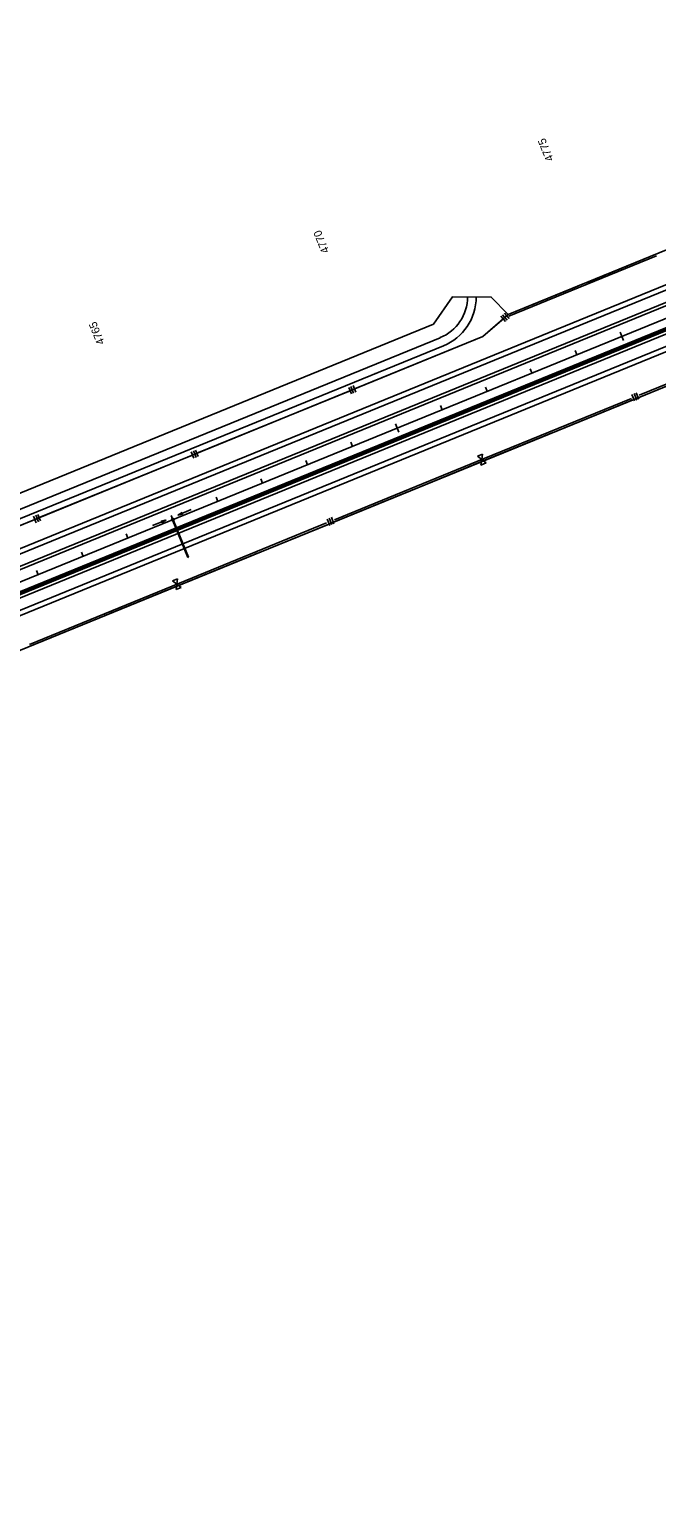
# Model space of a CAD drawing. Extents: x 192699 to 285914, y 194342 to 233219.
# Drawn here: x 223094 to 224388, y 211631 to 214652 of the extents above; entities that cross this region are included whole.
import ezdxf

# ---------------------------------------------------------------- set-up
doc = ezdxf.new("R2010")
doc.units = 0
for name, color, linetype in [('CENT LINE', 7, 'Continuous'), ('CONCRETE', 7, 'Continuous'), ('DRAINAGE', 7, 'Continuous'), ('DRAINAGE ARROWS', 7, 'Continuous'), ('R-W - CofA', 7, 'Continuous'), ('R_Water Annot', 7, 'Continuous'), ('ROAD', 7, 'Continuous'), ('SHOULDER', 7, 'Continuous'), ('STATIONING1', 7, 'Continuous'), ('STATIONING2', 7, 'Continuous'), ('WRSF', 7, 'Continuous')]:
    doc.layers.add(name, color=color, linetype=linetype)

msp = doc.modelspace()

# ---------------------------------------------------------------- linework, layer by layer
at = {"layer": 'CENT LINE'}
for p, q in [((219872.3, 212203.9), (229336.9, 216069.6)), ((224006.9, 214099.9), (224006.9, 214099.9))]:
    msp.add_line(p, q, dxfattribs=at)
at = {"layer": 'CONCRETE'}
for p, q in [((219055.3, 211850.8), (225342.4, 214418.6)), ((219056.8, 211847.1), (225343.9, 214414.9))]:
    msp.add_line(p, q, dxfattribs=at)
at = {"layer": 'DRAINAGE'}
for p, q in [((223390.1, 213638.5), (223421.1, 213562.6)), ((223391.9, 213639.3), (223422.9, 213563.4))]:
    msp.add_line(p, q, dxfattribs=at)
msp.add_lwpolyline([(223389.1, 213638.2), (223392.8, 213639.7), (223391.3, 213643.4), (223387.6, 213641.9)], close=True, dxfattribs=at)
msp.add_lwpolyline([(223421.1, 213562.6), (223422.9, 213563.4)], dxfattribs=at)
at = {"layer": 'DRAINAGE ARROWS'}
for p, q in [((223366.3, 213637.8), (223376.2, 213640.1)), ((223366.4, 213637.5), (223374.6, 213639.5)), ((223366.5, 213637.3), (223373, 213638.9)), ((223367.3, 213635.4), (223373, 213638.9)), ((223367.4, 213635.2), (223374.6, 213639.5)), ((223367.5, 213635), (223376.2, 213640.1)), ((223409.2, 213655.3), (223400.5, 213650.1)), ((223410.3, 213652.5), (223400.5, 213650.1)), ((223409.3, 213655), (223402.1, 213650.7)), ((223410.2, 213652.7), (223402.1, 213650.7)), ((223409.4, 213654.8), (223403.7, 213651.4)), ((223410.1, 213653), (223403.7, 213651.4)), ((223409.5, 213654.6), (223405.2, 213652)), ((223410, 213653.2), (223405.2, 213652)), ((223409.6, 213654.3), (223406.8, 213652.7)), ((223409.9, 213653.4), (223406.8, 213652.7)), ((223409.7, 213654.1), (223408.3, 213653.3)), ((223409.9, 213653.7), (223408.3, 213653.3)), ((223410.3, 213652.5), (223409.2, 213655.3)), ((223367.5, 213635), (223366.3, 213637.8)), ((223366.6, 213637.1), (223371.5, 213638.2)), ((223366.7, 213636.8), (223369.9, 213637.6)), ((223366.8, 213636.6), (223368.4, 213637)), ((223367, 213636.1), (223368.4, 213637)), ((223367.1, 213635.9), (223369.9, 213637.6)), ((223367.2, 213635.7), (223371.5, 213638.2))]:
    msp.add_line(p, q, dxfattribs=at)
at = {"layer": 'R-W - CofA'}
for p, q in [((219005, 211709.3), (225290.9, 214276.6)), ((224070.3, 214063.4), (224079.8, 214052.4)), ((224074, 214066.6), (224083.5, 214055.5)), ((221750.6, 213154.7), (223927.7, 214043.9)), ((224066.6, 214060.2), (224076.2, 214049.2)), ((223753, 213913.5), (223758.5, 213900)), ((223757.5, 213915.3), (223763, 213901.8)), ((223762, 213917.1), (223767.5, 213903.7)), ((224336.8, 213898.8), (224342.3, 213885.6)), ((224341.3, 213900.6), (224346.7, 213887.4)), ((224345.7, 213902.4), (224351.1, 213889.2)), ((223428.1, 213780.7), (223433.6, 213767.3)), ((223432.6, 213782.6), (223438.1, 213769.1)), ((223437.1, 213784.4), (223442.6, 213770.9)), ((224018.2, 213771.5), (224028.6, 213775.7)), ((224027.1, 213764.6), (224018.2, 213771.5)), ((224025.5, 213753.4), (224027.1, 213764.6)), ((224028.6, 213775.7), (224027.1, 213764.6)), ((224027.1, 213764.6), (224036, 213757.7)), ((224036, 213757.7), (224025.5, 213753.4)), ((223103.1, 213648), (223108.6, 213634.5)), ((223107.6, 213649.9), (223113.1, 213636.4)), ((223112.1, 213651.7), (223117.6, 213638.2)), ((223708.2, 213642.1), (223713.7, 213628.8)), ((223712.7, 213643.9), (223718.1, 213630.6)), ((223717.1, 213645.7), (223722.5, 213632.4)), ((223389.6, 213514.7), (223400, 213519)), ((223400, 213519), (223398.5, 213507.8)), ((223398.5, 213507.8), (223389.6, 213514.7)), ((223396.9, 213496.7), (223398.5, 213507.8)), ((223407.4, 213500.9), (223396.9, 213496.7)), ((223398.5, 213507.8), (223407.4, 213500.9))]:
    msp.add_line(p, q, dxfattribs=at)
for points in [[(224081.7, 214063.6), (225192.6, 214517.3), (225555.3, 214687.1), (225729.1, 214790.5), (226608.6, 215149.7), (227499.4, 215481.1), (228702.9, 215972.7), (229243.3, 216236.6)], [(224083.1, 214060.1), (224387.5, 214184.4)], [(224246, 214130.7), (224386.1, 214187.9)], [(224226.2, 214122.6), (224231.6, 214124.8)], [(224236.1, 214126.7), (224241.5, 214128.9)], [(223927.7, 214043.9), (223966.9, 214100), (224046.9, 214099.7), (224081.7, 214063.6)], [(224081.7, 214063.6), (224221.7, 214120.8)], [(221489.6, 213004.9), (221544.2, 213003.4), (224029.8, 214018.7), (224081.7, 214063.6)], [(224081.7, 214063.6), (224081.7, 214063.6)], [(223768.4, 213911.9), (224029.8, 214018.7), (224068.5, 214052.1)], [(224351.9, 213897.3), (224660.9, 214023.4)], [(224353.4, 213893.7), (224493.1, 213950.8)], [(223768.4, 213911.9), (223768.4, 213911.9)], [(223443.4, 213779.1), (223752.2, 213905.3)], [(224032.3, 213766.7), (224336, 213890.8)], [(224197.7, 213830.1), (224337.4, 213887.2)], [(224033.7, 213763.2), (224173.5, 213820.2)], [(224177.9, 213822.1), (224183.3, 213824.3)], [(224187.8, 213826.1), (224193.2, 213828.3)], [(223118.4, 213646.4), (223427.2, 213772.5)], [(223443.4, 213779.1), (223443.4, 213779.1)], [(223723.3, 213640.5), (224032.3, 213766.7)], [(223888.8, 213704), (224033.7, 213763.2)], [(223878.9, 213699.9), (223884.3, 213702.1)], [(223724.8, 213637), (223864.5, 213694)], [(223869, 213695.9), (223874.4, 213698.1)], [(222793.5, 213513.7), (223102.3, 213639.8)], [(223118.4, 213646.4), (223118.4, 213646.4)], [(223403.7, 213510), (223707.4, 213634)], [(223569.1, 213573.4), (223708.9, 213630.5)], [(223405.1, 213506.4), (223544.9, 213563.5)], [(223549.4, 213565.3), (223554.7, 213567.5)], [(223559.2, 213569.4), (223564.6, 213571.6)], [(223094.7, 213383.8), (223403.7, 213510)], [(223260.2, 213447.2), (223405.1, 213506.4)], [(223096.2, 213380.2), (223235.9, 213437.3)], [(223240.4, 213439.1), (223245.8, 213441.4)], [(223250.3, 213443.2), (223255.7, 213445.4)]]:
    msp.add_lwpolyline(points, dxfattribs=at)
at = {"layer": 'R_Water Annot'}
for p, q in [((223348.4, 213628.8), (223376.2, 213640.1)), ((223366.3, 213637.8), (223376.2, 213640.1)), ((223366.4, 213637.5), (223374.6, 213639.5)), ((223366.5, 213637.3), (223373, 213638.9)), ((223367.3, 213635.4), (223373, 213638.9)), ((223367.4, 213635.2), (223374.6, 213639.5)), ((223367.5, 213635), (223376.2, 213640.1)), ((223428.3, 213661.5), (223400.5, 213650.1)), ((223409.2, 213655.3), (223400.5, 213650.1)), ((223410.3, 213652.5), (223400.5, 213650.1)), ((223409.3, 213655), (223402.1, 213650.7)), ((223410.2, 213652.7), (223402.1, 213650.7)), ((223409.4, 213654.8), (223403.7, 213651.4)), ((223410.1, 213653), (223403.7, 213651.4)), ((223409.5, 213654.6), (223405.2, 213652)), ((223410, 213653.2), (223405.2, 213652)), ((223409.6, 213654.3), (223406.8, 213652.7)), ((223409.9, 213653.4), (223406.8, 213652.7)), ((223409.7, 213654.1), (223408.3, 213653.3)), ((223409.9, 213653.7), (223408.3, 213653.3)), ((223410.3, 213652.5), (223409.2, 213655.3)), ((223367.5, 213635), (223366.3, 213637.8)), ((223366.6, 213637.1), (223371.5, 213638.2)), ((223366.7, 213636.8), (223369.9, 213637.6)), ((223366.8, 213636.6), (223368.4, 213637)), ((223367, 213636.1), (223368.4, 213637)), ((223367.1, 213635.9), (223369.9, 213637.6)), ((223367.2, 213635.7), (223371.5, 213638.2))]:
    msp.add_line(p, q, dxfattribs=at)
at = {"layer": 'ROAD'}
for p, q in [((210661.6, 208500.3), (229316.5, 216119.6)), ((210670.7, 208478.1), (229325.6, 216097.4)), ((219316.1, 211944.3), (229348.3, 216041.8)), ((210702.4, 208400.3), (229357.4, 216019.6)), ((221762.4, 213126), (223941.4, 214016)), ((221769.2, 213109.4), (223948.2, 213999.3))]:
    msp.add_line(p, q, dxfattribs=at)
for radius in [91, 109]:
    msp.add_arc((223906.9, 214100.3), radius, 292.2167, 359.7834, dxfattribs=at)
at = {"layer": 'SHOULDER'}
for p, q in [((210657.8, 208509.6), (225591.1, 214608.8)), ((210691.1, 208428.1), (225763.2, 214584)), ((210672.9, 208472.5), (225606.2, 214571.8)), ((210706.2, 208391.1), (225778.4, 214547))]:
    msp.add_line(p, q, dxfattribs=at)
at = {"layer": 'STATIONING1'}
for points in [[(224312.6, 214027.2), (224319.4, 214010.5)], [(224220, 213989.4), (224223.4, 213981.1)], [(224127.4, 213951.6), (224130.8, 213943.3)], [(224034.9, 213913.8), (224038.3, 213905.4)], [(223942.3, 213876), (223945.7, 213867.6)], [(223849.7, 213838.1), (223856.5, 213821.5)], [(223757.1, 213800.3), (223760.5, 213792)], [(223664.6, 213762.5), (223668, 213754.2)], [(223572, 213724.7), (223575.4, 213716.4)], [(223479.4, 213686.9), (223482.8, 213678.6)], [(223386.8, 213649.1), (223393.6, 213632.4)], [(223294.2, 213611.3), (223297.7, 213603)], [(223201.7, 213573.5), (223205.1, 213565.1)], [(223109.1, 213535.7), (223112.5, 213527.3)]]:
    msp.add_lwpolyline(points, dxfattribs=at)
at = {"layer": 'STATIONING2'}
for p, q in [((223807.4, 213942.6), (223806.7, 213942.3)), ((223807.5, 213942.4), (223806.8, 213942.1)), ((223807.5, 213942.1), (223806.9, 213941.8))]:
    msp.add_line(p, q, dxfattribs=at)
msp.add_lwpolyline([(223807.3, 213941.8), (223807.3, 213941.8)], dxfattribs=at)
at = {"layer": 'WRSF'}
msp.add_line((219056, 211848.9), (225343.1, 214416.8), dxfattribs=at)

# ---------------------------------------------------------------- texts
at = {"layer": 'STATIONING1'}
for s, p in [('4775', (224176, 214383.4)), ('4770', (223713.4, 214193.8)), ('4765', (223250.2, 214005.3))]:
    msp.add_text(s, height=16.5, rotation=112.2167, dxfattribs=at).set_placement(p)

doc.saveas('drawing.dxf')
